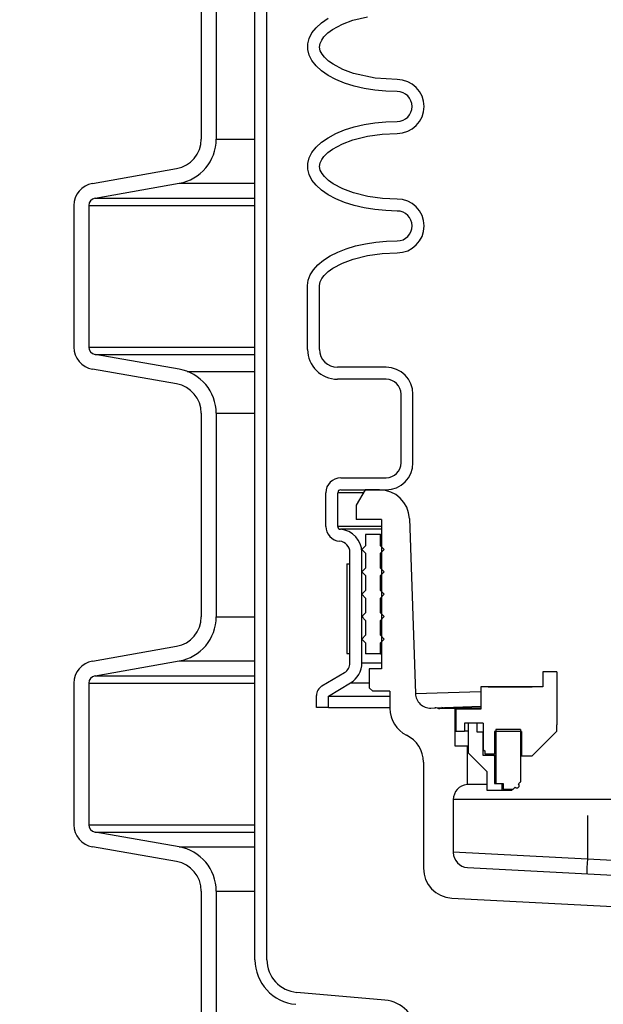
# Model space of a CAD drawing. Extents: x -285 to 5863, y 308 to 3178.
# Tile 393 of 622: x 1821.12 to 1826, y 969.54 to 977.78. Entities that reach past the tile are written whole.
import ezdxf

# ---------------------------------------------------------------- set-up
doc = ezdxf.new("R2010")
doc.units = 0
doc.header["$MEASUREMENT"] = 0
doc.header["$PDSIZE"] = 1
doc.layers.get('DEFPOINTS').update_dxf_attribs({"linetype": 'CONTINUOUS'})
for name, color, linetype in [('DIM', 3, 'CONTINUOUS'), ('PEAGRAVEL-HATCH', 3, 'CONTINUOUS'), ('SPILL-BUCKET', 1, 'CONTINUOUS')]:
    doc.layers.add(name, color=color, linetype=linetype)
doc.styles.add('SIMPLEX', font='simplex')
doc.dimstyles.new('DIM64', dxfattribs={"dimscale": 64, "dimtxt": 0.09375, "dimasz": 0.09375, "dimexe": 0.0625, "dimexo": 0.0625, "dimgap": 0.046875, "dimtad": 1, "dimdec": 4, "dimzin": 3, "dimdsep": 46, "dimlunit": 4, "dimtxsty": 'SIMPLEX', "dimcen": 0, "dimclrd": 256, "dimclre": 256, "dimclrt": 256, "dimadec": 0, "dimazin": 0, "dimtfac": 1, "dimtdec": 4, "dimtmove": 0, "dimatfit": 3, "dimfxl": 1, "dimfrac": 2, "dimtolj": 1, "dimtzin": 0, "dimarcsym": 0})

# ---------------------------------------------------------------- blocks, each defined once
blk = doc.blocks.new('*D13')
at = {"layer": 'DEFPOINTS', "color": 0, "transparency": 16777216}
for p in [(1368.5472, 978.296), (2031.7725, 978.0147), (1368.5472, 700.5233)]:
    blk.add_point(p, dxfattribs=at)
at = {"layer": 'DIM', "lineweight": -2, "transparency": 16777216}
for p, q in [((1368.5472, 974.296), (1368.5472, 696.5233)), ((2031.7725, 974.0147), (2031.7725, 696.5233)), ((2025.7725, 700.5233), (1374.5472, 700.5233))]:
    blk.add_line(p, q, dxfattribs=at)
at = {"layer": 'DIM', "transparency": 16777216}
for points in [[(1374.5472, 701.5233), (1374.5472, 699.5233), (1368.5472, 700.5233)], [(2025.7725, 701.5233), (2025.7725, 699.5233), (2031.7725, 700.5233)]]:
    blk.add_solid(points, dxfattribs=at)
at = {"layer": 'DIM', "transparency": 16777216, "insert": (1700.1599, 708.0947), "char_height": 6, "attachment_point": 5, "style": 'SIMPLEX'}
blk.add_mtext('\\A1;55\'-3 1/4" (F.V. TANK SLAB)', dxfattribs=at)

msp = doc.modelspace()

# ---------------------------------------------------------------- hatches: boundary and pattern name
at = {"layer": 'PEAGRAVEL-HATCH'}
h = msp.add_hatch(dxfattribs=at)
h.set_pattern_fill('AR-SAND', color=256, scale=7.5, style=0)
h.set_pattern_definition([(37.5, (670.638, -23.038), (-0.47245, 14.45118), [0, -11.4, 0, -12.75, 0, -12.1875]), (7.5, (670.638, -23.038), (13.27333, 21.1661), [0, -6.15, 0, -10.275, 0, -3.9375]), (327.5, (661.413, -23.038), (23.35606, 0.04244), [0, -3.75, 0, -13.5, 0, -17.625]), (317.5, (661.413, -23.038), (22.54595, 6.58257), [0, -1.875, 0, -8.85, 0, -10.125])])
h.paths.add_polyline_path([(1827.52416, 960.77417), (1827.39924, 960.77417), (1827.3218, 961.9639), (1822.95477, 963.30442), (1822.64312, 965.17741), (1822.58467, 966.93923), (1821.62206, 967.21283), (1821.62206, 978.01471), (1805.17226, 978.01471), (1805.17226, 967.17774), (1804.16052, 966.93926), (1804.10207, 965.17744), (1803.79042, 963.30445), (1799.42339, 961.96392), (1799.22104, 960.7742), (1799.22716, 935.26579), (1827.62534, 935.26579)])
h.paths.add_polyline_path([(1827.62545, 934.26579), (1799.23158, 934.26579), (1799.23158, 916.52321), (1799.50818, 916.52328), (1800.15738, 915.87408), (1801.62181, 915.52328), (1802.62181, 917.52328), (1807.62181, 917.52328), (1808.62181, 915.52328), (1818.12181, 915.52328), (1819.12181, 917.52328), (1824.12181, 917.52328), (1825.12182, 915.52327), (1826.59734, 915.69867), (1827.29368, 917.52328), (1826.93244, 923.08613), (1827.62669, 923.08616)])

# ---------------------------------------------------------------- linework, layer by layer
at = {"layer": 'SPILL-BUCKET', "color": 1, "linetype": 'Continuous'}
for p, q in [((1823.09144, 969.91046), (1823.09144, 984.10802)), ((1823.19137, 969.91046), (1823.19137, 984.10802)), ((1822.64237, 978.47982), (1822.64237, 976.77633)), ((1822.76729, 978.47982), (1822.76729, 976.77633)), ((1823.64846, 977.75041), (1823.70379, 977.78848)), ((1823.82287, 977.73808), (1823.91085, 977.77107)), ((1823.91085, 977.77107), (1824.0321, 977.80171)), ((1823.56847, 977.66541), (1823.60312, 977.70917)), ((1823.60312, 977.70917), (1823.64846, 977.75041)), ((1823.7021, 977.66535), (1823.74015, 977.69331)), ((1823.74015, 977.69331), (1823.82287, 977.73808)), ((1823.53327, 977.57314), (1823.54507, 977.61983)), ((1823.54507, 977.61983), (1823.56847, 977.66541)), ((1823.6362, 977.57759), (1823.64944, 977.60639)), ((1823.64944, 977.60639), (1823.66834, 977.63228)), ((1823.66834, 977.63228), (1823.7021, 977.66535)), ((1823.53327, 977.52608), (1823.53327, 977.57314)), ((1823.54507, 977.47939), (1823.53327, 977.52608)), ((1823.63177, 977.54682), (1823.6362, 977.57759)), ((1823.63795, 977.51628), (1823.63177, 977.54682)), ((1823.65238, 977.48806), (1823.63795, 977.51628)), ((1823.56847, 977.43381), (1823.54507, 977.47939)), ((1823.60312, 977.39005), (1823.56847, 977.43381)), ((1823.67186, 977.46293), (1823.65238, 977.48806)), ((1823.70613, 977.4306), (1823.67186, 977.46293)), ((1823.74445, 977.40313), (1823.70613, 977.4306)), ((1823.64846, 977.34881), (1823.60312, 977.39005)), ((1823.70379, 977.31074), (1823.64846, 977.34881)), ((1823.82738, 977.35921), (1823.74445, 977.40313)), ((1823.91528, 977.32677), (1823.82738, 977.35921)), ((1823.76822, 977.27644), (1823.70379, 977.31074)), ((1823.84074, 977.24644), (1823.76822, 977.27644)), ((1824.09584, 977.28697), (1823.91528, 977.32677)), ((1824.28128, 977.2748), (1824.09584, 977.28697)), ((1823.92021, 977.22122), (1823.84074, 977.24644)), ((1824.00537, 977.20118), (1823.92021, 977.22122)), ((1824.09489, 977.18664), (1824.00537, 977.20118)), ((1824.18734, 977.17782), (1824.09489, 977.18664)), ((1824.28128, 977.17487), (1824.18734, 977.17782)), ((1823.76822, 976.82347), (1823.84074, 976.85347)), ((1823.84074, 976.85347), (1823.92021, 976.87868)), ((1823.92021, 976.87868), (1824.00537, 976.89872)), ((1824.00537, 976.89872), (1824.09489, 976.91326)), ((1824.09489, 976.91326), (1824.18734, 976.92208)), ((1824.18734, 976.92208), (1824.28128, 976.92504)), ((1823.64846, 976.75109), (1823.70379, 976.78917)), ((1823.70379, 976.78917), (1823.76822, 976.82347)), ((1823.82287, 976.73876), (1823.91085, 976.77175)), ((1823.91085, 976.77175), (1824.0321, 976.8024)), ((1824.0321, 976.8024), (1824.15592, 976.81968)), ((1824.15592, 976.81968), (1824.28128, 976.82511)), ((1823.56847, 976.6661), (1823.60312, 976.70985)), ((1823.60312, 976.70985), (1823.64846, 976.75109)), ((1823.7021, 976.66603), (1823.74015, 976.69399)), ((1823.74015, 976.69399), (1823.82287, 976.73876)), ((1823.53327, 976.57382), (1823.54507, 976.62052)), ((1823.54507, 976.62052), (1823.56847, 976.6661)), ((1823.6362, 976.57827), (1823.64944, 976.60707)), ((1823.64944, 976.60707), (1823.66834, 976.63296)), ((1823.66834, 976.63296), (1823.7021, 976.66603)), ((1821.73231, 976.40623), (1822.43593, 976.5303)), ((1823.53327, 976.52677), (1823.53327, 976.57382)), ((1823.54507, 976.48008), (1823.53327, 976.52677)), ((1823.63177, 976.54751), (1823.6362, 976.57827)), ((1823.63795, 976.51697), (1823.63177, 976.54751)), ((1823.56847, 976.43449), (1823.54507, 976.48008)), ((1823.65238, 976.48874), (1823.63795, 976.51697)), ((1823.67186, 976.46361), (1823.65238, 976.48874)), ((1823.70613, 976.43128), (1823.67186, 976.46361)), ((1821.754, 976.28321), (1822.45762, 976.40728)), ((1823.60312, 976.39074), (1823.56847, 976.43449)), ((1823.64846, 976.3495), (1823.60312, 976.39074)), ((1823.74445, 976.40381), (1823.70613, 976.43128)), ((1823.82738, 976.3599), (1823.74445, 976.40381)), ((1823.91528, 976.32745), (1823.82738, 976.3599)), ((1823.70379, 976.31142), (1823.64846, 976.3495)), ((1823.76822, 976.27712), (1823.70379, 976.31142)), ((1823.84074, 976.24712), (1823.76822, 976.27712)), ((1824.03507, 976.2976), (1823.91528, 976.32745)), ((1824.15716, 976.28077), (1824.03507, 976.2976)), ((1824.28128, 976.27548), (1824.15716, 976.28077)), ((1821.57748, 976.22171), (1821.57748, 975.03718)), ((1821.70239, 976.22171), (1821.70239, 975.03718)), ((1823.92021, 976.2219), (1823.84074, 976.24712)), ((1824.00537, 976.20187), (1823.92021, 976.2219)), ((1824.09489, 976.18732), (1824.00537, 976.20187)), ((1824.18734, 976.17851), (1824.09489, 976.18732)), ((1824.28128, 976.17555), (1824.18734, 976.17851)), ((1823.85552, 975.85939), (1823.93297, 975.8828)), ((1823.93297, 975.8828), (1824.01551, 975.90137)), ((1824.01551, 975.90137), (1824.10191, 975.91483)), ((1824.10191, 975.91483), (1824.19094, 975.92299)), ((1824.19094, 975.92299), (1824.28128, 975.92572)), ((1823.66446, 975.76386), (1823.72028, 975.79948)), ((1823.72028, 975.79948), (1823.78428, 975.83148)), ((1823.78428, 975.83148), (1823.85552, 975.85939)), ((1823.91293, 975.77309), (1824.03379, 975.80345)), ((1824.03379, 975.80345), (1824.15666, 975.82048)), ((1824.15666, 975.82048), (1824.28128, 975.82579)), ((1823.58049, 975.68386), (1823.61764, 975.72513)), ((1823.61764, 975.72513), (1823.66446, 975.76386)), ((1823.70402, 975.66829), (1823.7422, 975.69602)), ((1823.7422, 975.69602), (1823.82492, 975.74035)), ((1823.82492, 975.74035), (1823.91293, 975.77309)), ((1823.53725, 975.59615), (1823.55357, 975.64066)), ((1823.55357, 975.64066), (1823.58049, 975.68386)), ((1823.65085, 975.61024), (1823.67004, 975.6356)), ((1823.67004, 975.6356), (1823.70402, 975.66829)), ((1823.53179, 975.55098), (1823.53725, 975.59615)), ((1823.53179, 975.01767), (1823.53179, 975.55098)), ((1823.63172, 975.55098), (1823.63703, 975.58189)), ((1823.63172, 975.01767), (1823.63172, 975.55098)), ((1823.63703, 975.58189), (1823.65085, 975.61024)), ((1822.45762, 974.8516), (1821.754, 974.97567)), ((1822.43593, 974.72859), (1821.73231, 974.85265)), ((1824.18819, 974.86777), (1823.78162, 974.86777)), ((1824.18819, 974.76784), (1823.78162, 974.76784)), ((1824.31311, 974.06757), (1824.31311, 974.64292)), ((1824.41304, 974.06757), (1824.41304, 974.64292)), ((1822.64237, 974.48255), (1822.64237, 972.77906)), ((1822.76729, 974.48255), (1822.76729, 972.77906)), ((1823.80908, 973.94265), (1824.18819, 973.94265)), ((1823.68416, 973.53668), (1823.68416, 973.81774)), ((1823.78409, 973.53668), (1823.78409, 973.81774)), ((1823.80908, 973.84272), (1824.18819, 973.84272)), ((1824.14922, 973.59289), (1824.14922, 972.34375)), ((1823.8859, 972.3939), (1823.8859, 973.31873)), ((1823.98583, 972.3939), (1823.98583, 973.31873)), ((1821.73231, 972.40896), (1822.43593, 972.53303)), ((1821.754, 972.28595), (1822.45762, 972.41001)), ((1824.14922, 972.34375), (1824.04766, 972.34375)), ((1824.04766, 972.34375), (1824.04766, 972.18544)), ((1825.4998, 972.32057), (1825.4998, 972.19297)), ((1825.61472, 972.32057), (1825.4998, 972.32057)), ((1825.61472, 972.32057), (1825.61472, 971.87588)), ((1823.65178, 972.20104), (1823.84021, 972.31344)), ((1821.57748, 972.22444), (1821.57748, 971.03991)), ((1821.70239, 972.22444), (1821.70239, 971.03991)), ((1823.70602, 972.11704), (1823.8914, 972.22762)), ((1824.04766, 972.18544), (1824.07674, 972.15637)), ((1824.21942, 972.15637), (1824.07674, 972.15637)), ((1824.21942, 972.15637), (1824.21942, 972.01322)), ((1825.4998, 972.19297), (1824.98015, 972.19297)), ((1824.98015, 972.19297), (1824.98015, 972.00579)), ((1825.04261, 972.19316), (1825.01377, 972.19314)), ((1825.04261, 972.19316), (1825.40982, 972.19316)), ((1823.60609, 972.02027), (1823.60609, 972.12058)), ((1823.70602, 972.02027), (1823.70602, 972.11704)), ((1823.70602, 972.02027), (1823.60609, 972.02027)), ((1824.98015, 972.00579), (1824.77154, 972.00579)), ((1824.77154, 972.00579), (1824.77154, 971.82391)), ((1824.98015, 972.03342), (1824.98015, 972.00579)), ((1824.77154, 971.82391), (1824.84399, 971.82391)), ((1824.84399, 971.89087), (1824.84399, 971.82391)), ((1824.87597, 971.89087), (1824.84399, 971.89087)), ((1824.85158, 971.82391), (1824.84399, 971.82391)), ((1824.87422, 971.82391), (1824.85158, 971.82391)), ((1824.94817, 971.89087), (1824.87422, 971.89087)), ((1824.87422, 971.89087), (1824.87422, 971.64104)), ((1825.00014, 971.89087), (1824.90595, 971.89087)), ((1824.94817, 971.89087), (1824.94817, 971.81592)), ((1825.00014, 971.89087), (1825.00014, 971.6661)), ((1825.31242, 971.83591), (1825.10507, 971.83591)), ((1825.10507, 971.83591), (1825.10507, 971.38422)), ((1825.31242, 971.83591), (1825.31242, 971.3987)), ((1825.61472, 971.82192), (1825.61472, 971.87588)), ((1824.94817, 971.81592), (1824.99764, 971.81592)), ((1824.99764, 971.81592), (1824.99827, 971.81592)), ((1824.99764, 971.81592), (1824.99764, 971.62105)), ((1824.99827, 971.81592), (1825.00014, 971.81592)), ((1825.32042, 971.82091), (1825.09407, 971.82091)), ((1825.09407, 971.82091), (1825.09407, 971.63304)), ((1825.32042, 971.82091), (1825.32042, 971.61606)), ((1825.40886, 971.61606), (1825.61472, 971.82192)), ((1825.00014, 971.6661), (1825.01413, 971.65803)), ((1825.01413, 971.65803), (1825.01413, 971.63304)), ((1824.87422, 971.64104), (1825.03137, 971.4839)), ((1824.99764, 971.62105), (1825.09407, 971.62105)), ((1825.01413, 971.63304), (1825.09407, 971.63304)), ((1825.08444, 971.62105), (1825.09407, 971.61755)), ((1825.09682, 971.63304), (1825.09407, 971.63304)), ((1825.09407, 971.62105), (1825.09683, 971.62105)), ((1825.09407, 971.62105), (1825.09407, 971.38422)), ((1825.10506, 971.63304), (1825.09682, 971.63304)), ((1825.09683, 971.62105), (1825.10507, 971.62105)), ((1825.32042, 971.62304), (1825.3274, 971.61606)), ((1825.32042, 971.61606), (1825.40886, 971.61606)), ((1825.3788, 971.61606), (1825.39678, 971.61606)), ((1824.50048, 971.56392), (1824.50048, 970.67588)), ((1825.03137, 971.4839), (1825.03137, 971.32875)), ((1825.03136, 971.37525), (1824.97264, 971.37525)), ((1825.03137, 971.32875), (1825.15603, 971.32875)), ((1825.09407, 971.38422), (1825.15603, 971.38422)), ((1825.10507, 971.38422), (1825.16602, 971.38422)), ((1825.15603, 971.38422), (1825.15603, 971.32875)), ((1825.15603, 971.32875), (1825.16596, 971.32875)), ((1825.16596, 971.32875), (1825.19547, 971.32875)), ((1825.16602, 971.38422), (1825.16602, 971.33625)), ((1825.16602, 971.33625), (1825.24997, 971.33625)), ((1825.19547, 971.32875), (1825.24375, 971.32875)), ((1825.24997, 971.33625), (1825.26706, 971.35334)), ((1825.25028, 971.33625), (1825.24997, 971.33625)), ((1825.25121, 971.33625), (1825.25028, 971.33625)), ((1825.29533, 971.38161), (1825.31242, 971.3987)), ((1825.29533, 971.38161), (1825.29564, 971.38161)), ((1825.29564, 971.38161), (1825.29658, 971.38161)), ((1825.31242, 971.3987), (1825.31274, 971.3987)), ((1825.31274, 971.3987), (1825.31368, 971.3987)), ((1822.45762, 970.85433), (1821.754, 970.9784)), ((1822.43593, 970.73132), (1821.73231, 970.85539)), ((1822.64237, 970.48529), (1822.64237, 969.28145)), ((1822.76729, 970.48529), (1822.76729, 969.28145)), ((1824.73723, 970.42639), (1826.49595, 970.33422)), ((1824.17826, 969.5723), (1823.44223, 969.63669))]:
    msp.add_line(p, q, dxfattribs=at)
at = {"layer": 'SPILL-BUCKET', "color": 7}
for p, q in [((1822.76729, 976.77633), (1823.09144, 976.77633)), ((1822.45762, 976.40728), (1823.09144, 976.40728)), ((1821.754, 976.28322), (1823.09144, 976.28322)), ((1821.70239, 976.22171), (1823.09144, 976.22171)), ((1821.70239, 975.03718), (1823.09144, 975.03718)), ((1821.754, 974.97567), (1823.09144, 974.97567)), ((1822.52404, 974.83347), (1823.09144, 974.83347)), ((1822.76729, 974.48255), (1823.09144, 974.48255)), ((1822.76729, 972.77906), (1823.09144, 972.77906)), ((1822.45762, 972.41001), (1823.09144, 972.41001)), ((1823.98583, 972.3939), (1824.14922, 972.3939)), ((1821.754, 972.28595), (1823.09144, 972.28595)), ((1821.70239, 972.22444), (1823.09144, 972.22444)), ((1823.8914, 972.22762), (1824.04766, 972.22762)), ((1823.70602, 972.11704), (1824.21942, 972.11704)), ((1823.70602, 972.02027), (1824.21942, 972.02027)), ((1821.70239, 971.03991), (1823.09144, 971.03991)), ((1821.754, 970.9784), (1823.09144, 970.9784)), ((1822.45762, 970.85433), (1823.09144, 970.85433)), ((1822.76729, 970.48529), (1823.09144, 970.48529))]:
    msp.add_line(p, q, dxfattribs=at)
at = {"layer": 'SPILL-BUCKET', "linetype": 'Continuous'}
for p, q in [((1823.79009, 973.81774), (1823.78409, 973.81774)), ((1823.80807, 973.81774), (1823.79009, 973.81774)), ((1823.838, 973.81774), (1823.80807, 973.81774)), ((1823.87981, 973.81774), (1823.838, 973.81774)), ((1823.93343, 973.81774), (1823.87981, 973.81774)), ((1823.99876, 973.81774), (1823.93343, 973.81774)), ((1824.01331, 973.84272), (1823.93836, 973.7129)), ((1824.13283, 973.84272), (1824.01331, 973.84272)), ((1823.93836, 973.7129), (1823.93836, 973.59289)), ((1824.14922, 973.59289), (1823.93836, 973.59289)), ((1824.38251, 973.60161), (1824.43366, 972.13682)), ((1823.79162, 973.53668), (1823.78409, 973.53668)), ((1823.81417, 973.53668), (1823.79162, 973.53668)), ((1823.81419, 973.51177), (1823.80715, 973.51177)), ((1823.85169, 973.53668), (1823.81417, 973.53668)), ((1823.83531, 973.51177), (1823.81419, 973.51177)), ((1823.87045, 973.51177), (1823.83531, 973.51177)), ((1823.90408, 973.53668), (1823.85169, 973.53668)), ((1823.91953, 973.51177), (1823.87045, 973.51177)), ((1823.97123, 973.53668), (1823.90408, 973.53668)), ((1823.98245, 973.51177), (1823.91953, 973.51177)), ((1824.05296, 973.53668), (1823.97123, 973.53668)), ((1824.05904, 973.51177), (1823.98245, 973.51177)), ((1824.14907, 973.53668), (1824.05296, 973.53668)), ((1824.14914, 973.51177), (1824.05904, 973.51177)), ((1824.43366, 972.13682), (1824.98015, 972.15546)), ((1824.56286, 972.01634), (1824.59599, 972.01749)), ((1824.596, 972.01749), (1824.59741, 972.01754)), ((1824.59741, 972.01754), (1824.60171, 972.01769)), ((1824.60171, 972.01769), (1824.98015, 972.03091)), ((1824.61766, 972.01441), (1824.98015, 972.02053)), ((1824.7638, 972.01129), (1824.63717, 972.01129)), ((1824.66614, 972.0187), (1824.65425, 972.01953)), ((1824.67764, 972.01543), (1824.66614, 972.0187)), ((1824.68807, 972.01233), (1824.67764, 972.01543)), ((1824.69886, 972.01129), (1824.68807, 972.01233)), ((1824.7638, 972.01129), (1824.76841, 972.01129)), ((1824.7638, 972.01129), (1824.7638, 971.699)), ((1824.76841, 972.01129), (1824.98015, 972.01129)), ((1824.7638, 971.699), (1824.86523, 971.699)), ((1824.86523, 971.699), (1824.86748, 971.699)), ((1824.86523, 971.699), (1824.86523, 971.37525)), ((1824.86748, 971.699), (1824.87423, 971.699)), ((1824.87206, 971.37525), (1824.86523, 971.37525)), ((1824.89245, 971.37525), (1824.87206, 971.37525)), ((1824.92613, 971.37525), (1824.89245, 971.37525)), ((1824.97264, 971.37525), (1824.92613, 971.37525)), ((1827.36416, 971.25074), (1824.75031, 971.25074)), ((1824.75031, 971.25074), (1824.75031, 970.80716)), ((1825.87454, 970.75479), (1825.87454, 971.11639)), ((1824.75031, 970.81371), (1827.36416, 970.67672)), ((1825.87252, 970.71625), (1825.87454, 970.75479)), ((1824.86868, 970.68242), (1827.31182, 970.55438)), ((1825.86925, 970.65387), (1825.8707, 970.68147)), ((1825.8707, 970.68147), (1825.87252, 970.71625)), ((1825.868, 970.63005), (1825.86832, 970.63616)), ((1825.86832, 970.63616), (1825.86925, 970.65387))]:
    msp.add_line(p, q, dxfattribs=at)
at = {"layer": 'SPILL-BUCKET', "color": 7, "linetype": 'Continuous'}
for p, q in [((1824.14072, 973.46798), (1824.01581, 973.46798)), ((1824.01581, 973.46798), (1824.01581, 973.37429)), ((1824.14072, 973.37429), (1824.14072, 973.46798)), ((1824.14072, 973.46798), (1824.14285, 973.46798)), ((1824.14285, 973.46798), (1824.14923, 973.46798)), ((1824.01581, 973.37429), (1823.98458, 973.34306)), ((1823.98458, 973.34306), (1824.01581, 973.31183)), ((1824.01581, 973.31183), (1824.01581, 973.18692)), ((1824.17195, 973.34306), (1824.14072, 973.37429)), ((1824.14072, 973.37429), (1824.14285, 973.37429)), ((1824.14072, 973.31183), (1824.17195, 973.34306)), ((1824.14072, 973.18692), (1824.14072, 973.31183)), ((1824.14072, 973.31183), (1824.14285, 973.31183)), ((1824.14285, 973.37429), (1824.14923, 973.37429)), ((1824.14285, 973.31183), (1824.14923, 973.31183)), ((1823.86092, 973.22258), (1823.8859, 973.22258)), ((1823.86092, 973.22258), (1823.86092, 972.47309)), ((1823.8859, 972.47309), (1823.8859, 973.22258)), ((1824.01581, 973.18692), (1823.98458, 973.15569)), ((1823.98458, 973.15569), (1824.01581, 973.12446)), ((1824.17195, 973.15569), (1824.14072, 973.18692)), ((1824.14072, 973.18692), (1824.14285, 973.18692)), ((1824.14072, 973.12446), (1824.17195, 973.15569)), ((1824.14285, 973.18692), (1824.14923, 973.18692)), ((1824.01581, 973.12446), (1824.01581, 972.99955)), ((1824.14072, 972.99955), (1824.14072, 973.12446)), ((1824.14072, 973.12446), (1824.14285, 973.12446)), ((1824.14285, 973.12446), (1824.14923, 973.12446)), ((1824.01581, 972.99955), (1823.98458, 972.96832)), ((1824.14072, 972.99955), (1824.14285, 972.99955)), ((1824.17195, 972.96832), (1824.14072, 972.99955)), ((1824.14285, 972.99955), (1824.14923, 972.99955)), ((1823.98458, 972.96832), (1824.01581, 972.93709)), ((1824.01581, 972.93709), (1824.01581, 972.81217)), ((1824.14072, 972.93709), (1824.17195, 972.96832)), ((1824.14072, 972.81217), (1824.14072, 972.93709)), ((1824.14072, 972.93709), (1824.14285, 972.93709)), ((1824.14285, 972.93709), (1824.14923, 972.93709)), ((1824.01581, 972.81217), (1823.98458, 972.78095)), ((1824.14072, 972.81217), (1824.14285, 972.81217)), ((1824.17195, 972.78095), (1824.14072, 972.81217)), ((1824.14285, 972.81217), (1824.14923, 972.81217)), ((1823.98458, 972.78095), (1824.01581, 972.74972)), ((1823.99005, 972.78641), (1823.98774, 972.77779)), ((1824.01581, 972.74972), (1824.01581, 972.6248)), ((1824.14072, 972.74972), (1824.17195, 972.78095)), ((1824.14072, 972.6248), (1824.14072, 972.74972)), ((1824.14072, 972.74972), (1824.14285, 972.74972)), ((1824.14285, 972.74972), (1824.14923, 972.74972)), ((1824.01581, 972.6248), (1823.98458, 972.59357)), ((1823.98458, 972.59357), (1824.01581, 972.56235)), ((1824.14072, 972.6248), (1824.14285, 972.6248)), ((1824.17195, 972.59357), (1824.14072, 972.6248)), ((1824.14072, 972.56235), (1824.17195, 972.59357)), ((1824.14285, 972.6248), (1824.14923, 972.6248)), ((1824.01581, 972.56235), (1824.01581, 972.46866)), ((1824.14072, 972.56235), (1824.14285, 972.56235)), ((1824.14072, 972.46866), (1824.14072, 972.56235)), ((1824.14285, 972.56235), (1824.14923, 972.56235)), ((1823.86092, 972.47309), (1823.8859, 972.47309)), ((1824.14072, 972.46866), (1824.01581, 972.46866)), ((1824.14072, 972.46866), (1824.14285, 972.46866)), ((1824.14285, 972.46866), (1824.14923, 972.46866))]:
    msp.add_line(p, q, dxfattribs=at)
at = {"layer": 'SPILL-BUCKET', "color": 1, "linetype": 'Continuous'}
for centre, radius, start, end in [((1824.28128, 977.04995), 0.22485, 270, 90), ((1824.28128, 977.04995), 0.12491, 270, 90), ((1822.39255, 976.77633), 0.24983, 279.999999, 0), ((1822.39255, 976.77633), 0.37474, 280, 0), ((1821.76485, 976.22171), 0.18737, 100, 180), ((1821.76485, 976.22171), 0.06246, 99.999999, 180), ((1824.28128, 976.05064), 0.22485, 270, 90), ((1824.28128, 976.05064), 0.12491, 270, 90), ((1821.76485, 975.03718), 0.18737, 180, 260), ((1821.76485, 975.03718), 0.06246, 180, 260.000001), ((1823.78162, 975.01767), 0.24983, 180, 270), ((1823.78162, 975.01767), 0.1499, 180, 270), ((1822.39255, 974.48255), 0.37474, 0, 80), ((1824.18819, 974.64292), 0.22485, 0, 90), ((1822.39255, 974.48255), 0.24983, 0, 80.000001), ((1824.18819, 974.64292), 0.12491, 0, 90), ((1824.18819, 974.06757), 0.12491, 270, 0), ((1824.18819, 974.06757), 0.22485, 270, 0), ((1823.80908, 973.81774), 0.12491, 90, 180), ((1823.80908, 973.81774), 0.02498, 90, 180), ((1823.80908, 973.53668), 0.12491, 180, 265.575644), ((1823.80908, 973.53668), 0.02498, 180, 265.575644), ((1823.79221, 973.31873), 0.19362, 0, 85.575644), ((1823.79221, 973.31873), 0.09369, 0, 85.575644), ((1822.39255, 972.77906), 0.24983, 279.999999, 0), ((1822.39255, 972.77906), 0.37474, 280, 0), ((1821.76485, 972.22444), 0.18737, 100, 180), ((1823.79221, 972.3939), 0.09369, 300.816131, 0), ((1823.79221, 972.3939), 0.19362, 300.816129, 0), ((1821.76485, 972.22444), 0.06246, 99.999999, 180), ((1823.69978, 972.12058), 0.09369, 120.816131, 180), ((1824.46925, 972.01322), 0.24983, 180, 244.05552), ((1824.25065, 971.56392), 0.24983, 0, 64.05552), ((1825.2812, 971.36748), 0.01999, 225, 45), ((1821.76485, 971.03991), 0.18737, 180, 260), ((1821.76485, 971.03991), 0.06246, 180, 260.000001), ((1822.39255, 970.48529), 0.37474, 0, 80), ((1822.39255, 970.48529), 0.24983, 0, 80.000001), ((1824.75031, 970.67588), 0.24983, 180, 267), ((1823.46619, 969.91046), 0.37474, 180, 265), ((1823.46619, 969.91046), 0.27481, 180, 265), ((1824.15322, 969.28609), 0.2873, 280, 85)]:
    msp.add_arc(centre, radius, start, end, dxfattribs=at)
at = {"layer": 'SPILL-BUCKET', "linetype": 'Continuous'}
for centre, radius, start, end in [((1824.13283, 973.59289), 0.24983, 2, 90), ((1824.5585, 972.14117), 0.12491, 182, 272), ((1824.59817, 971.95508), 0.06246, 71.804086, 92), ((1824.63717, 972.07374), 0.06246, 251.804086, 270), ((1824.87522, 971.25074), 0.12491, 94.588566, 180), ((1824.87522, 970.80716), 0.12491, 180, 267)]:
    msp.add_arc(centre, radius, start, end, dxfattribs=at)

# ---------------------------------------------------------------- dimensions: what is measured, and where the dimension line sits
at = {"layer": 'DIM'}
dim = msp.add_linear_dim(base=(1368.54722, 700.52328), p1=(2031.77254, 978.01471), p2=(1368.54722, 978.29596), angle=180, text='<> (F.V. TANK SLAB)', dimstyle='DIM64', dxfattribs=at)
dim.commit()
dim.dimension.update_dxf_attribs({"geometry": '*D13', "text_midpoint": (1700.15988, 708.09471)})

doc.saveas('drawing.dxf')
